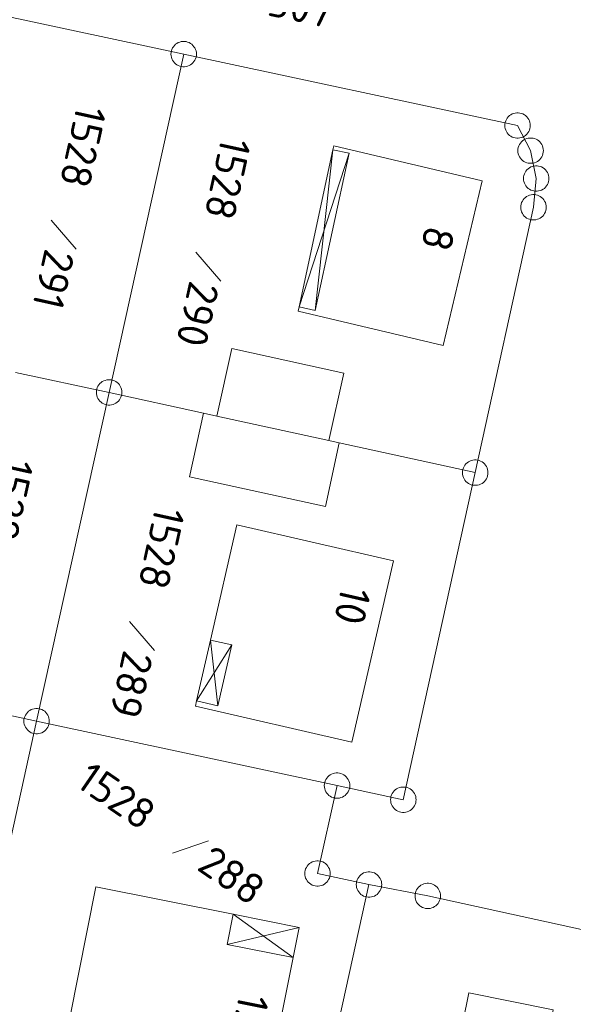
# Model space of a CAD drawing. Header units: metres. Extents: x 3425540 to 3446143, y 5432760 to 5444637.
# Tile 696 of 717: x 3445104 to 3445137, y 5435641 to 5435699. Entities that reach past the tile are written whole.
import ezdxf
from ezdxf.enums import TextEntityAlignment as Align

# ---------------------------------------------------------------- set-up
doc = ezdxf.new("R2010")
doc.units = ezdxf.units.M
doc.layers.add('B_Bestand', color=9, linetype='Continuous', lineweight=18)
doc.layers.add('B_Flurgrenzen', color=9, linetype='Continuous', lineweight=18)
doc.styles.get("Standard").update_dxf_attribs({"font": 'isocpeur.ttf'})

msp = doc.modelspace()

# ---------------------------------------------------------------- linework, layer by layer
at = {"layer": 'B_Bestand'}
for p, q in [((3445120.674, 5435682.18), (3445122.672, 5435691.427)), ((3445121.632, 5435681.973), (3445122.672, 5435691.427)), ((3445120.674, 5435682.18), (3445123.63, 5435691.22)), ((3445114.642, 5435658.995), (3445115.466, 5435662.581)), ((3445114.642, 5435658.995), (3445116.714, 5435662.295)), ((3445115.466, 5435662.581), (3445115.89, 5435658.708)), ((3445116.793, 5435646.45), (3445120.676, 5435645.676)), ((3445116.793, 5435646.45), (3445120.323, 5435643.907)), ((3445116.441, 5435644.68), (3445120.676, 5435645.676)), ((3445120.323, 5435643.907), (3445120.676, 5435645.676))]:
    msp.add_line(p, q, dxfattribs=at)
for points in [[(3445121.632, 5435681.973), (3445120.675, 5435682.18), (3445120.622, 5435681.936), (3445129.153, 5435679.907), (3445131.456, 5435689.585), (3445122.723, 5435691.662), (3445122.672, 5435691.427), (3445123.63, 5435691.22), (3445121.632, 5435681.973)], [(3445122.433, 5435674.315), (3445123.306, 5435678.278), (3445116.711, 5435679.723), (3445115.839, 5435675.76)], [(3445122.224, 5435670.439), (3445123.044, 5435674.181), (3445122.433, 5435674.315), (3445115.839, 5435675.76), (3445115.057, 5435675.931), (3445114.238, 5435672.189), (3445122.224, 5435670.439)], [(3445115.89, 5435658.708), (3445114.642, 5435658.995), (3445114.573, 5435658.693), (3445123.775, 5435656.579), (3445126.227, 5435667.249), (3445117.024, 5435669.363), (3445115.466, 5435662.581), (3445116.714, 5435662.294), (3445115.89, 5435658.708)], [(3445106.167, 5435635.223), (3445106.471, 5435635.163), (3445106.812, 5435636.879), (3445114.58, 5435635.331), (3445114.238, 5435633.615), (3445118.119, 5435632.842), (3445120.323, 5435643.907), (3445116.441, 5435644.68), (3445116.793, 5435646.45), (3445108.724, 5435648.058), (3445106.167, 5435635.223)], [(3445129.62, 5435636.687), (3445128.354, 5435636.945), (3445127.476, 5435632.638), (3445133.646, 5435631.38), (3445133.95, 5435632.869), (3445138.369, 5435631.968), (3445138.065, 5435630.479), (3445138.359, 5435630.419), (3445140.287, 5435639.874), (3445140.036, 5435639.925), (3445139.976, 5435639.631), (3445135.577, 5435640.528), (3445135.637, 5435640.822), (3445130.669, 5435641.834), (3445129.62, 5435636.687)]]:
    msp.add_lwpolyline(points, dxfattribs=at)
at = {"layer": 'B_Flurgrenzen'}
for p, q in [((3445093.63, 5435701.379), (3445113.89, 5435697.049)), ((3445109.5, 5435677.149), (3445113.89, 5435697.049)), ((3445113.89, 5435697.049), (3445133.53, 5435692.849)), ((3445133.53, 5435692.849), (3445134.3, 5435691.369)), ((3445134.3, 5435691.369), (3445134.63, 5435689.729)), ((3445134.47, 5435688.039), (3445134.63, 5435689.729)), ((3445131.041, 5435672.429), (3445134.47, 5435688.039)), ((3445106.088, 5435687.284), (3445107.555, 5435685.578)), ((3445114.597, 5435685.402), (3445116.064, 5435683.696)), ((3445103.994, 5435678.322), (3445109.5, 5435677.149)), ((3445105.231, 5435657.809), (3445109.5, 5435677.149)), ((3445109.5, 5435677.149), (3445115.057, 5435675.931)), ((3445115.057, 5435675.931), (3445115.839, 5435675.76)), ((3445115.839, 5435675.76), (3445122.433, 5435674.315)), ((3445122.433, 5435674.315), (3445123.045, 5435674.181)), ((3445123.045, 5435674.181), (3445131.041, 5435672.429)), ((3445126.811, 5435653.189), (3445131.041, 5435672.429)), ((3445110.707, 5435663.666), (3445112.174, 5435661.96)), ((3445081.361, 5435662.889), (3445105.231, 5435657.809)), ((3445099.141, 5435630.179), (3445105.231, 5435657.809)), ((3445105.231, 5435657.809), (3445122.911, 5435654.019)), ((3445121.761, 5435648.849), (3445122.911, 5435654.019)), ((3445122.911, 5435654.019), (3445126.811, 5435653.189)), ((3445113.223, 5435650.051), (3445115.355, 5435650.768)), ((3445121.761, 5435648.849), (3445124.791, 5435648.199)), ((3445123.045, 5435640.266), (3445124.791, 5435648.199)), ((3445124.791, 5435648.199), (3445128.251, 5435647.529)), ((3445128.251, 5435647.529), (3445143.551, 5435644.169))]:
    msp.add_line(p, q, dxfattribs=at)
for points in [[(3445114.64, 5435697.049), (3445114.634, 5435697.143), (3445114.616, 5435697.232), (3445114.587, 5435697.327), (3445114.546, 5435697.409), (3445114.492, 5435697.486), (3445114.433, 5435697.563), (3445114.368, 5435697.628), (3445114.292, 5435697.681), (3445114.209, 5435697.728), (3445114.12, 5435697.758), (3445114.032, 5435697.781), (3445113.937, 5435697.793), (3445113.843, 5435697.793), (3445113.748, 5435697.781), (3445113.66, 5435697.758), (3445113.571, 5435697.728), (3445113.488, 5435697.681), (3445113.412, 5435697.628), (3445113.347, 5435697.563), (3445113.288, 5435697.486), (3445113.234, 5435697.409), (3445113.193, 5435697.327), (3445113.164, 5435697.232), (3445113.146, 5435697.143), (3445113.14, 5435697.049), (3445113.146, 5435696.955), (3445113.164, 5435696.866), (3445113.193, 5435696.771), (3445113.234, 5435696.689), (3445113.288, 5435696.612), (3445113.347, 5435696.535), (3445113.412, 5435696.47), (3445113.488, 5435696.417), (3445113.571, 5435696.37), (3445113.66, 5435696.34), (3445113.748, 5435696.317), (3445113.843, 5435696.305), (3445113.937, 5435696.305), (3445114.032, 5435696.317), (3445114.12, 5435696.34), (3445114.209, 5435696.37), (3445114.292, 5435696.417), (3445114.368, 5435696.47), (3445114.433, 5435696.535), (3445114.492, 5435696.612), (3445114.546, 5435696.689), (3445114.587, 5435696.771), (3445114.616, 5435696.866), (3445114.634, 5435696.955), (3445114.64, 5435697.049)], [(3445134.28, 5435692.849), (3445134.274, 5435692.943), (3445134.256, 5435693.032), (3445134.227, 5435693.127), (3445134.186, 5435693.209), (3445134.132, 5435693.286), (3445134.073, 5435693.363), (3445134.008, 5435693.428), (3445133.932, 5435693.481), (3445133.849, 5435693.528), (3445133.76, 5435693.558), (3445133.672, 5435693.581), (3445133.577, 5435693.593), (3445133.483, 5435693.593), (3445133.388, 5435693.581), (3445133.3, 5435693.558), (3445133.211, 5435693.528), (3445133.128, 5435693.481), (3445133.052, 5435693.428), (3445132.987, 5435693.363), (3445132.928, 5435693.286), (3445132.874, 5435693.209), (3445132.833, 5435693.127), (3445132.804, 5435693.032), (3445132.786, 5435692.943), (3445132.78, 5435692.849), (3445132.786, 5435692.755), (3445132.804, 5435692.666), (3445132.833, 5435692.571), (3445132.874, 5435692.489), (3445132.928, 5435692.412), (3445132.987, 5435692.335), (3445133.052, 5435692.27), (3445133.128, 5435692.217), (3445133.211, 5435692.17), (3445133.3, 5435692.14), (3445133.388, 5435692.117), (3445133.483, 5435692.105), (3445133.577, 5435692.105), (3445133.672, 5435692.117), (3445133.76, 5435692.14), (3445133.849, 5435692.17), (3445133.932, 5435692.217), (3445134.008, 5435692.27), (3445134.073, 5435692.335), (3445134.132, 5435692.412), (3445134.186, 5435692.489), (3445134.227, 5435692.571), (3445134.256, 5435692.666), (3445134.274, 5435692.755), (3445134.28, 5435692.849)], [(3445135.05, 5435691.369), (3445135.044, 5435691.463), (3445135.026, 5435691.552), (3445134.997, 5435691.647), (3445134.956, 5435691.729), (3445134.902, 5435691.806), (3445134.843, 5435691.883), (3445134.778, 5435691.948), (3445134.702, 5435692.001), (3445134.619, 5435692.048), (3445134.53, 5435692.078), (3445134.442, 5435692.101), (3445134.347, 5435692.113), (3445134.253, 5435692.113), (3445134.158, 5435692.101), (3445134.07, 5435692.078), (3445133.981, 5435692.048), (3445133.898, 5435692.001), (3445133.822, 5435691.948), (3445133.757, 5435691.883), (3445133.698, 5435691.806), (3445133.644, 5435691.729), (3445133.603, 5435691.647), (3445133.574, 5435691.552), (3445133.556, 5435691.463), (3445133.55, 5435691.369), (3445133.556, 5435691.275), (3445133.574, 5435691.186), (3445133.603, 5435691.091), (3445133.644, 5435691.009), (3445133.698, 5435690.932), (3445133.757, 5435690.855), (3445133.822, 5435690.79), (3445133.898, 5435690.737), (3445133.981, 5435690.69), (3445134.07, 5435690.66), (3445134.158, 5435690.637), (3445134.253, 5435690.625), (3445134.347, 5435690.625), (3445134.442, 5435690.637), (3445134.53, 5435690.66), (3445134.619, 5435690.69), (3445134.702, 5435690.737), (3445134.778, 5435690.79), (3445134.843, 5435690.855), (3445134.902, 5435690.932), (3445134.956, 5435691.009), (3445134.997, 5435691.091), (3445135.026, 5435691.186), (3445135.044, 5435691.275), (3445135.05, 5435691.369)], [(3445135.38, 5435689.729), (3445135.374, 5435689.823), (3445135.356, 5435689.912), (3445135.327, 5435690.007), (3445135.286, 5435690.089), (3445135.232, 5435690.166), (3445135.173, 5435690.243), (3445135.108, 5435690.308), (3445135.032, 5435690.361), (3445134.949, 5435690.408), (3445134.86, 5435690.438), (3445134.772, 5435690.461), (3445134.677, 5435690.473), (3445134.583, 5435690.473), (3445134.488, 5435690.461), (3445134.4, 5435690.438), (3445134.311, 5435690.408), (3445134.228, 5435690.361), (3445134.152, 5435690.308), (3445134.087, 5435690.243), (3445134.028, 5435690.166), (3445133.974, 5435690.089), (3445133.933, 5435690.007), (3445133.904, 5435689.912), (3445133.886, 5435689.823), (3445133.88, 5435689.729), (3445133.886, 5435689.635), (3445133.904, 5435689.546), (3445133.933, 5435689.451), (3445133.974, 5435689.369), (3445134.028, 5435689.292), (3445134.087, 5435689.215), (3445134.152, 5435689.15), (3445134.228, 5435689.097), (3445134.311, 5435689.05), (3445134.4, 5435689.02), (3445134.488, 5435688.997), (3445134.583, 5435688.985), (3445134.677, 5435688.985), (3445134.772, 5435688.997), (3445134.86, 5435689.02), (3445134.949, 5435689.05), (3445135.032, 5435689.097), (3445135.108, 5435689.15), (3445135.173, 5435689.215), (3445135.232, 5435689.292), (3445135.286, 5435689.369), (3445135.327, 5435689.451), (3445135.356, 5435689.546), (3445135.374, 5435689.635), (3445135.38, 5435689.729)], [(3445135.22, 5435688.039), (3445135.214, 5435688.133), (3445135.196, 5435688.222), (3445135.167, 5435688.317), (3445135.126, 5435688.399), (3445135.072, 5435688.476), (3445135.013, 5435688.553), (3445134.948, 5435688.618), (3445134.872, 5435688.671), (3445134.789, 5435688.718), (3445134.7, 5435688.748), (3445134.612, 5435688.771), (3445134.517, 5435688.783), (3445134.423, 5435688.783), (3445134.328, 5435688.771), (3445134.24, 5435688.748), (3445134.151, 5435688.718), (3445134.068, 5435688.671), (3445133.992, 5435688.618), (3445133.927, 5435688.553), (3445133.868, 5435688.476), (3445133.814, 5435688.399), (3445133.773, 5435688.317), (3445133.744, 5435688.222), (3445133.726, 5435688.133), (3445133.72, 5435688.039), (3445133.726, 5435687.945), (3445133.744, 5435687.856), (3445133.773, 5435687.761), (3445133.814, 5435687.679), (3445133.868, 5435687.602), (3445133.927, 5435687.525), (3445133.992, 5435687.46), (3445134.068, 5435687.407), (3445134.151, 5435687.36), (3445134.24, 5435687.33), (3445134.328, 5435687.307), (3445134.423, 5435687.295), (3445134.517, 5435687.295), (3445134.612, 5435687.307), (3445134.7, 5435687.33), (3445134.789, 5435687.36), (3445134.872, 5435687.407), (3445134.948, 5435687.46), (3445135.013, 5435687.525), (3445135.072, 5435687.602), (3445135.126, 5435687.679), (3445135.167, 5435687.761), (3445135.196, 5435687.856), (3445135.214, 5435687.945), (3445135.22, 5435688.039)], [(3445110.25, 5435677.149), (3445110.244, 5435677.243), (3445110.226, 5435677.332), (3445110.197, 5435677.427), (3445110.156, 5435677.509), (3445110.102, 5435677.586), (3445110.043, 5435677.663), (3445109.978, 5435677.728), (3445109.902, 5435677.781), (3445109.819, 5435677.828), (3445109.73, 5435677.858), (3445109.642, 5435677.881), (3445109.547, 5435677.893), (3445109.453, 5435677.893), (3445109.358, 5435677.881), (3445109.27, 5435677.858), (3445109.181, 5435677.828), (3445109.098, 5435677.781), (3445109.022, 5435677.728), (3445108.957, 5435677.663), (3445108.898, 5435677.586), (3445108.844, 5435677.509), (3445108.803, 5435677.427), (3445108.774, 5435677.332), (3445108.756, 5435677.243), (3445108.75, 5435677.149), (3445108.756, 5435677.055), (3445108.774, 5435676.966), (3445108.803, 5435676.871), (3445108.844, 5435676.789), (3445108.898, 5435676.712), (3445108.957, 5435676.635), (3445109.022, 5435676.57), (3445109.098, 5435676.517), (3445109.181, 5435676.47), (3445109.27, 5435676.44), (3445109.358, 5435676.417), (3445109.453, 5435676.405), (3445109.547, 5435676.405), (3445109.642, 5435676.417), (3445109.73, 5435676.44), (3445109.819, 5435676.47), (3445109.902, 5435676.517), (3445109.978, 5435676.57), (3445110.043, 5435676.635), (3445110.102, 5435676.712), (3445110.156, 5435676.789), (3445110.197, 5435676.871), (3445110.226, 5435676.966), (3445110.244, 5435677.055), (3445110.25, 5435677.149)], [(3445131.791, 5435672.429), (3445131.785, 5435672.523), (3445131.767, 5435672.612), (3445131.738, 5435672.707), (3445131.697, 5435672.789), (3445131.643, 5435672.866), (3445131.584, 5435672.943), (3445131.519, 5435673.008), (3445131.443, 5435673.061), (3445131.36, 5435673.108), (3445131.271, 5435673.138), (3445131.183, 5435673.161), (3445131.088, 5435673.173), (3445130.994, 5435673.173), (3445130.899, 5435673.161), (3445130.811, 5435673.138), (3445130.722, 5435673.108), (3445130.639, 5435673.061), (3445130.563, 5435673.008), (3445130.498, 5435672.943), (3445130.439, 5435672.866), (3445130.385, 5435672.789), (3445130.344, 5435672.707), (3445130.315, 5435672.612), (3445130.297, 5435672.523), (3445130.291, 5435672.429), (3445130.297, 5435672.335), (3445130.315, 5435672.246), (3445130.344, 5435672.151), (3445130.385, 5435672.069), (3445130.439, 5435671.992), (3445130.498, 5435671.915), (3445130.563, 5435671.85), (3445130.639, 5435671.797), (3445130.722, 5435671.75), (3445130.811, 5435671.72), (3445130.899, 5435671.697), (3445130.994, 5435671.685), (3445131.088, 5435671.685), (3445131.183, 5435671.697), (3445131.271, 5435671.72), (3445131.36, 5435671.75), (3445131.443, 5435671.797), (3445131.519, 5435671.85), (3445131.584, 5435671.915), (3445131.643, 5435671.992), (3445131.697, 5435672.069), (3445131.738, 5435672.151), (3445131.767, 5435672.246), (3445131.785, 5435672.335), (3445131.791, 5435672.429)], [(3445105.981, 5435657.809), (3445105.975, 5435657.903), (3445105.957, 5435657.992), (3445105.928, 5435658.087), (3445105.887, 5435658.169), (3445105.833, 5435658.246), (3445105.774, 5435658.323), (3445105.709, 5435658.388), (3445105.633, 5435658.441), (3445105.55, 5435658.488), (3445105.461, 5435658.518), (3445105.373, 5435658.541), (3445105.278, 5435658.553), (3445105.184, 5435658.553), (3445105.089, 5435658.541), (3445105.001, 5435658.518), (3445104.912, 5435658.488), (3445104.829, 5435658.441), (3445104.753, 5435658.388), (3445104.688, 5435658.323), (3445104.629, 5435658.246), (3445104.575, 5435658.169), (3445104.534, 5435658.087), (3445104.505, 5435657.992), (3445104.487, 5435657.903), (3445104.481, 5435657.809), (3445104.487, 5435657.715), (3445104.505, 5435657.626), (3445104.534, 5435657.531), (3445104.575, 5435657.449), (3445104.629, 5435657.372), (3445104.688, 5435657.295), (3445104.753, 5435657.23), (3445104.829, 5435657.177), (3445104.912, 5435657.13), (3445105.001, 5435657.1), (3445105.089, 5435657.077), (3445105.184, 5435657.065), (3445105.278, 5435657.065), (3445105.373, 5435657.077), (3445105.461, 5435657.1), (3445105.55, 5435657.13), (3445105.633, 5435657.177), (3445105.709, 5435657.23), (3445105.774, 5435657.295), (3445105.833, 5435657.372), (3445105.887, 5435657.449), (3445105.928, 5435657.531), (3445105.957, 5435657.626), (3445105.975, 5435657.715), (3445105.981, 5435657.809)], [(3445123.661, 5435654.019), (3445123.655, 5435654.113), (3445123.637, 5435654.202), (3445123.608, 5435654.297), (3445123.567, 5435654.379), (3445123.513, 5435654.456), (3445123.454, 5435654.533), (3445123.389, 5435654.598), (3445123.313, 5435654.651), (3445123.23, 5435654.698), (3445123.141, 5435654.728), (3445123.053, 5435654.751), (3445122.958, 5435654.763), (3445122.864, 5435654.763), (3445122.769, 5435654.751), (3445122.681, 5435654.728), (3445122.592, 5435654.698), (3445122.509, 5435654.651), (3445122.433, 5435654.598), (3445122.368, 5435654.533), (3445122.309, 5435654.456), (3445122.255, 5435654.379), (3445122.214, 5435654.297), (3445122.185, 5435654.202), (3445122.167, 5435654.113), (3445122.161, 5435654.019), (3445122.167, 5435653.925), (3445122.185, 5435653.836), (3445122.214, 5435653.741), (3445122.255, 5435653.659), (3445122.309, 5435653.582), (3445122.368, 5435653.505), (3445122.433, 5435653.44), (3445122.509, 5435653.387), (3445122.592, 5435653.34), (3445122.681, 5435653.31), (3445122.769, 5435653.287), (3445122.864, 5435653.275), (3445122.958, 5435653.275), (3445123.053, 5435653.287), (3445123.141, 5435653.31), (3445123.23, 5435653.34), (3445123.313, 5435653.387), (3445123.389, 5435653.44), (3445123.454, 5435653.505), (3445123.513, 5435653.582), (3445123.567, 5435653.659), (3445123.608, 5435653.741), (3445123.637, 5435653.836), (3445123.655, 5435653.925), (3445123.661, 5435654.019)], [(3445127.561, 5435653.189), (3445127.555, 5435653.283), (3445127.537, 5435653.372), (3445127.508, 5435653.467), (3445127.467, 5435653.549), (3445127.413, 5435653.626), (3445127.354, 5435653.703), (3445127.289, 5435653.768), (3445127.213, 5435653.821), (3445127.13, 5435653.868), (3445127.041, 5435653.898), (3445126.953, 5435653.921), (3445126.858, 5435653.933), (3445126.764, 5435653.933), (3445126.669, 5435653.921), (3445126.581, 5435653.898), (3445126.492, 5435653.868), (3445126.409, 5435653.821), (3445126.333, 5435653.768), (3445126.268, 5435653.703), (3445126.209, 5435653.626), (3445126.155, 5435653.549), (3445126.114, 5435653.467), (3445126.085, 5435653.372), (3445126.067, 5435653.283), (3445126.061, 5435653.189), (3445126.067, 5435653.095), (3445126.085, 5435653.006), (3445126.114, 5435652.911), (3445126.155, 5435652.829), (3445126.209, 5435652.752), (3445126.268, 5435652.675), (3445126.333, 5435652.61), (3445126.409, 5435652.557), (3445126.492, 5435652.51), (3445126.581, 5435652.48), (3445126.669, 5435652.457), (3445126.764, 5435652.445), (3445126.858, 5435652.445), (3445126.953, 5435652.457), (3445127.041, 5435652.48), (3445127.13, 5435652.51), (3445127.213, 5435652.557), (3445127.289, 5435652.61), (3445127.354, 5435652.675), (3445127.413, 5435652.752), (3445127.467, 5435652.829), (3445127.508, 5435652.911), (3445127.537, 5435653.006), (3445127.555, 5435653.095), (3445127.561, 5435653.189)], [(3445122.511, 5435648.849), (3445122.505, 5435648.943), (3445122.487, 5435649.032), (3445122.458, 5435649.127), (3445122.417, 5435649.209), (3445122.363, 5435649.286), (3445122.304, 5435649.363), (3445122.239, 5435649.428), (3445122.163, 5435649.481), (3445122.08, 5435649.528), (3445121.991, 5435649.558), (3445121.903, 5435649.581), (3445121.808, 5435649.593), (3445121.714, 5435649.593), (3445121.619, 5435649.581), (3445121.531, 5435649.558), (3445121.442, 5435649.528), (3445121.359, 5435649.481), (3445121.283, 5435649.428), (3445121.218, 5435649.363), (3445121.159, 5435649.286), (3445121.105, 5435649.209), (3445121.064, 5435649.127), (3445121.035, 5435649.032), (3445121.017, 5435648.943), (3445121.011, 5435648.849), (3445121.017, 5435648.755), (3445121.035, 5435648.666), (3445121.064, 5435648.571), (3445121.105, 5435648.489), (3445121.159, 5435648.412), (3445121.218, 5435648.335), (3445121.283, 5435648.27), (3445121.359, 5435648.217), (3445121.442, 5435648.17), (3445121.531, 5435648.14), (3445121.619, 5435648.117), (3445121.714, 5435648.105), (3445121.808, 5435648.105), (3445121.903, 5435648.117), (3445121.991, 5435648.14), (3445122.08, 5435648.17), (3445122.163, 5435648.217), (3445122.239, 5435648.27), (3445122.304, 5435648.335), (3445122.363, 5435648.412), (3445122.417, 5435648.489), (3445122.458, 5435648.571), (3445122.487, 5435648.666), (3445122.505, 5435648.755), (3445122.511, 5435648.849)], [(3445125.541, 5435648.199), (3445125.535, 5435648.293), (3445125.517, 5435648.382), (3445125.488, 5435648.477), (3445125.447, 5435648.559), (3445125.393, 5435648.636), (3445125.334, 5435648.713), (3445125.269, 5435648.778), (3445125.193, 5435648.831), (3445125.11, 5435648.878), (3445125.021, 5435648.908), (3445124.933, 5435648.931), (3445124.838, 5435648.943), (3445124.744, 5435648.943), (3445124.649, 5435648.931), (3445124.561, 5435648.908), (3445124.472, 5435648.878), (3445124.389, 5435648.831), (3445124.313, 5435648.778), (3445124.248, 5435648.713), (3445124.189, 5435648.636), (3445124.135, 5435648.559), (3445124.094, 5435648.477), (3445124.065, 5435648.382), (3445124.047, 5435648.293), (3445124.041, 5435648.199), (3445124.047, 5435648.105), (3445124.065, 5435648.016), (3445124.094, 5435647.921), (3445124.135, 5435647.839), (3445124.189, 5435647.762), (3445124.248, 5435647.685), (3445124.313, 5435647.62), (3445124.389, 5435647.567), (3445124.472, 5435647.52), (3445124.561, 5435647.49), (3445124.649, 5435647.467), (3445124.744, 5435647.455), (3445124.838, 5435647.455), (3445124.933, 5435647.467), (3445125.021, 5435647.49), (3445125.11, 5435647.52), (3445125.193, 5435647.567), (3445125.269, 5435647.62), (3445125.334, 5435647.685), (3445125.393, 5435647.762), (3445125.447, 5435647.839), (3445125.488, 5435647.921), (3445125.517, 5435648.016), (3445125.535, 5435648.105), (3445125.541, 5435648.199)], [(3445129.001, 5435647.529), (3445128.995, 5435647.623), (3445128.977, 5435647.712), (3445128.948, 5435647.807), (3445128.907, 5435647.889), (3445128.853, 5435647.966), (3445128.794, 5435648.043), (3445128.729, 5435648.108), (3445128.653, 5435648.161), (3445128.57, 5435648.208), (3445128.481, 5435648.238), (3445128.393, 5435648.261), (3445128.298, 5435648.273), (3445128.204, 5435648.273), (3445128.109, 5435648.261), (3445128.021, 5435648.238), (3445127.932, 5435648.208), (3445127.849, 5435648.161), (3445127.773, 5435648.108), (3445127.708, 5435648.043), (3445127.649, 5435647.966), (3445127.595, 5435647.889), (3445127.554, 5435647.807), (3445127.525, 5435647.712), (3445127.507, 5435647.623), (3445127.501, 5435647.529), (3445127.507, 5435647.435), (3445127.525, 5435647.346), (3445127.554, 5435647.251), (3445127.595, 5435647.169), (3445127.649, 5435647.092), (3445127.708, 5435647.015), (3445127.773, 5435646.95), (3445127.849, 5435646.897), (3445127.932, 5435646.85), (3445128.021, 5435646.82), (3445128.109, 5435646.797), (3445128.204, 5435646.785), (3445128.298, 5435646.785), (3445128.393, 5435646.797), (3445128.481, 5435646.82), (3445128.57, 5435646.85), (3445128.653, 5435646.897), (3445128.729, 5435646.95), (3445128.794, 5435647.015), (3445128.853, 5435647.092), (3445128.907, 5435647.169), (3445128.948, 5435647.251), (3445128.977, 5435647.346), (3445128.995, 5435647.435), (3445129.001, 5435647.529)]]:
    msp.add_lwpolyline(points, dxfattribs=at)

# ---------------------------------------------------------------- texts
at = {"layer": 'B_Bestand'}
for s, rotation, p in [('8', 256.63307, (3445128.849, 5435686.189)), ('10', 257.06674, (3445123.82, 5435664.584)), ('12', 258.74001, (3445117.836, 5435640.628))]:
    msp.add_text(s, height=1.8, rotation=rotation, dxfattribs=at).set_placement(p, align=Align.MIDDLE)
at = {"layer": 'B_Flurgrenzen'}
for s, rotation, p in [('507', 347.93615, (3445118.708, 5435699.349)), ('1528', 257.54967, (3445107.6, 5435694.13)), ('1528', 257.54967, (3445116.109, 5435692.248)), ('291', 257.54967, (3445105.733, 5435685.673)), ('290', 257.54967, (3445114.242, 5435683.791)), ('1528', 257.54967, (3445103.32, 5435673.367)), ('1528', 257.54967, (3445112.219, 5435670.512)), ('289', 257.54967, (3445110.352, 5435662.055)), ('1528', 325.45427, (3445107.448, 5435654.027)), ('288', 325.45427, (3445114.582, 5435649.116))]:
    msp.add_text(s, height=1.8, rotation=rotation, dxfattribs=at).set_placement(p)

doc.saveas('drawing.dxf')
